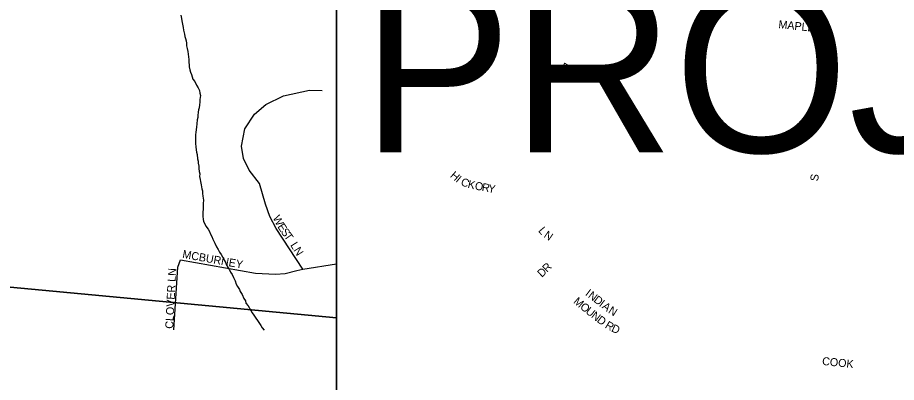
# Model space of a CAD drawing. Extents: x 0 to 34, y -4 to 22.
# Drawn here: x 5.277 to 6.01, y 20.103 to 20.406 of the extents above; entities that cross this region are included whole.
import ezdxf

# ---------------------------------------------------------------- set-up
doc = ezdxf.new("R2010")
doc.units = 0
for name, color, linetype in [('GM_X_City_Street', 7, 'Continuous'), ('GM_X_City_Street_Text', 7, 'Continuous'), ('GM_X_Corporation', 7, 'Continuous'), ('GM_X_Minor_River', 7, 'Continuous'), ('GM_X_Section', 7, 'Continuous'), ('SH_Text', 7, 'Continuous')]:
    doc.layers.add(name, color=color, linetype=linetype)

msp = doc.modelspace()

# ---------------------------------------------------------------- linework, layer by layer
at = {"layer": 'GM_X_City_Street'}
for points in [[(5.51514, 20.19712), (5.49285, 20.23091), (5.48745, 20.24099), (5.48404, 20.25122), (5.47885, 20.26827), (5.47027, 20.27947), (5.46562, 20.28914), (5.46395, 20.29934), (5.46672, 20.31383), (5.47467, 20.32604), (5.48419, 20.33427), (5.49881, 20.34123), (5.52064, 20.34608), (5.53108, 20.34587)], [(5.40752, 20.14643), (5.41078, 20.19882), (5.41305, 20.20493)], [(5.41305, 20.20493), (5.47567, 20.19385), (5.49214, 20.193), (5.50037, 20.19357), (5.50997, 20.19588)], [(5.50997, 20.19588), (5.51514, 20.19712), (5.54309, 20.20144)]]:
    msp.add_lwpolyline(points, dxfattribs=at)
at = {"layer": 'GM_X_Corporation'}
msp.add_lwpolyline([(6.473, 20.0213), (5.54309, 20.0213), (5.54309, 20.47803), (6.6093, 20.47803)], dxfattribs=at)
at = {"layer": 'GM_X_Minor_River'}
for points in [[(5.41339, 20.40859), (5.41383, 20.40564), (5.4143, 20.40375), (5.41475, 20.40107), (5.41519, 20.39812), (5.41565, 20.39596), (5.41635, 20.39274), (5.41683, 20.39085), (5.4173, 20.38896), (5.41777, 20.38708), (5.41798, 20.3852), (5.41818, 20.38306), (5.41863, 20.38064), (5.41909, 20.37822), (5.41955, 20.37607), (5.41975, 20.37393), (5.41994, 20.37151), (5.42013, 20.3691), (5.42033, 20.36723), (5.42027, 20.36536), (5.421, 20.36293), (5.42147, 20.36105), (5.42221, 20.35915), (5.42295, 20.35726), (5.42342, 20.35511), (5.42496, 20.35319), (5.42647, 20.3502), (5.42774, 20.34803), (5.42901, 20.34585), (5.42921, 20.34371), (5.42967, 20.34155), (5.4293, 20.33836), (5.42923, 20.33622), (5.42888, 20.33383), (5.42853, 20.33144), (5.4282, 20.32958), (5.42787, 20.32772), (5.42752, 20.32505), (5.42746, 20.32318), (5.42713, 20.32132), (5.42675, 20.31813), (5.42639, 20.3152), (5.42606, 20.31334), (5.42598, 20.31094), (5.42565, 20.30908), (5.42559, 20.30721), (5.42552, 20.30507), (5.42568, 20.3016), (5.42585, 20.29892)], [(5.42585, 20.29892), (5.42604, 20.29651), (5.42651, 20.29436), (5.42698, 20.29247), (5.4274, 20.28898), (5.42788, 20.2871), (5.42781, 20.28523), (5.42827, 20.28281), (5.42848, 20.28094), (5.42866, 20.27826), (5.42913, 20.27637), (5.42906, 20.27424), (5.42952, 20.27182), (5.42972, 20.26994), (5.43044, 20.26725), (5.43087, 20.26403), (5.43134, 20.26214), (5.43154, 20.26), (5.43173, 20.25786), (5.43216, 20.25437), (5.43207, 20.2517), (5.43198, 20.24903), (5.4319, 20.24663), (5.43184, 20.24476), (5.43178, 20.24289), (5.43172, 20.24102), (5.43191, 20.23861), (5.43238, 20.23673), (5.43339, 20.23483), (5.43413, 20.23293), (5.43619, 20.23046), (5.43719, 20.2283), (5.43819, 20.22613), (5.4392, 20.22423), (5.43993, 20.22206), (5.4417, 20.2188), (5.4432, 20.21555), (5.44447, 20.21338), (5.44574, 20.2112), (5.44701, 20.20929), (5.44802, 20.20739), (5.44954, 20.20467), (5.4508, 20.20223), (5.4523, 20.19897), (5.45383, 20.19652), (5.45483, 20.19462), (5.45611, 20.19271), (5.45736, 20.19), (5.45861, 20.18729), (5.45959, 20.18459), (5.4606, 20.18268), (5.46213, 20.18023), (5.46287, 20.17834), (5.4644, 20.17589), (5.4659, 20.17264), (5.46717, 20.17073), (5.46765, 20.16884), (5.46945, 20.16665), (5.47072, 20.16447), (5.47173, 20.16257), (5.47274, 20.16067), (5.47428, 20.15875), (5.47581, 20.1563), (5.47735, 20.15438), (5.47888, 20.15193), (5.48015, 20.15002), (5.48116, 20.14812), (5.48271, 20.1462)]]:
    msp.add_lwpolyline(points, dxfattribs=at)
at = {"layer": 'GM_X_Section'}
for points in [[(5.90509, 20.47803), (5.93966, 20.77778), (5.22276, 20.85012), (5.14968, 20.19347), (5.54309, 20.15662), (5.54309, 20.47803)], [(5.83395, 19.84879), (5.85296, 20.0213), (5.54309, 20.0213), (5.54309, 20.15662), (5.14968, 20.19347), (5.11039, 19.84879)]]:
    msp.add_lwpolyline(points, close=True, dxfattribs=at)
at = {"layer": 'SH_Text'}
msp.add_lwpolyline([(5.54309, 20.47803), (5.54309, 20.0213), (7.8251, 20.0213), (7.8251, 20.47803)], close=True, dxfattribs=at)

# ---------------------------------------------------------------- texts
at = {"layer": 'GM_X_City_Street_Text'}
for s, height, rotation, p in [('MAPLE', 0.006667, 353.93097, (5.91112, 20.39779)), ('DR', 0.006667, 330.64355, (5.72915, 20.36361)), ('EAST', 0.006667, 83.66033, (5.95374, 20.34736)), ('H', 0.00667, 318.78941, (5.63731, 20.27424)), ('I', 0.00667, 320.66857, (5.64191, 20.27022)), ('C', 0.00667, 338.04092, (5.64607, 20.26724)), ('K', 0.00667, 346.51375, (5.65199, 20.26494)), ('S', 0.00667, 82.87834, (5.94436, 20.26998)), ('O', 0.00667, 348.14311, (5.65789, 20.26353)), ('R', 0.00667, 349.42837, (5.6638, 20.26229)), ('Y', 0.00667, 349.80867, (5.66904, 20.26131)), ('W', 0.00667, 297.20416, (5.48972, 20.23986)), ('E', 0.00667, 302.82986, (5.49357, 20.23246)), ('S', 0.00667, 305.41958, (5.4963, 20.22824)), ('T', 0.00667, 305.54837, (5.49903, 20.22441)), ('L', 0.00667, 310.20429, (5.7108, 20.22889)), ('N', 0.00667, 325.77965, (5.71527, 20.224)), ('LN', 0.006667, 302.01276, (5.50432, 20.2171)), ('MCBURNEY', 0.006667, 349.82491, (5.41431, 20.20653)), ('CLOVER LN', 0.006667, 87.0631, (5.40697, 20.14728)), ('D', 0.00667, 43.70155, (5.71421, 20.1898)), ('R', 0.00667, 45.10767, (5.71857, 20.19398)), ('I', 0.00667, 322.28219, (5.74986, 20.17577)), ('N', 0.00667, 322.28219, (5.75218, 20.17397)), ('D', 0.00667, 322.28219, (5.75682, 20.17038)), ('M', 0.00667, 319.21499, (5.74004, 20.16941)), ('O', 0.00667, 320.38249, (5.74548, 20.16472)), ('I', 0.00667, 322.28219, (5.76146, 20.16679)), ('A', 0.00667, 322.28065, (5.76378, 20.165)), ('U', 0.00667, 321.68391, (5.75013, 20.16087)), ('N', 0.00667, 322.42465, (5.75481, 20.15717)), ('N', 0.00667, 327.81288, (5.769, 20.16101)), ('D', 0.00667, 323.29616, (5.75955, 20.15353)), ('R', 0.00667, 328.54563, (5.76625, 20.14865)), ('D', 0.00667, 335.79399, (5.77157, 20.14546)), ('COOK', 0.006667, 354.14299, (5.94752, 20.11736))]:
    msp.add_text(s, height=height, rotation=rotation, dxfattribs=at).set_placement(p)
at = {"layer": 'SH_Text'}
msp.add_text('PROJECT LOCATION 3', height=0.14, dxfattribs=at).set_placement((5.5642, 20.29422))

doc.saveas('drawing.dxf')
